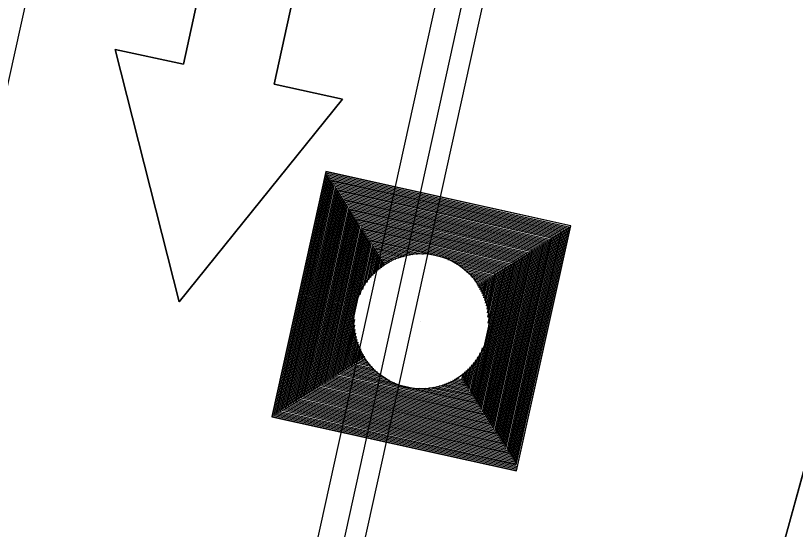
# Model space of a CAD drawing. Extents: x 14104283 to 14120882, y 8635219 to 8671666.
# Drawn here: x 14107662.59 to 14107683.55, y 8638450.59 to 8638464.38 of the extents above; entities that cross this region are included whole.
import ezdxf

# ---------------------------------------------------------------- set-up
doc = ezdxf.new("R2010")
doc.units = 0
for name, color, linetype in [('Cell', 7, 'Continuous'), ('Default', 7, 'Continuous'), ('dsnCellElements', 7, 'Continuous'), ('dsnNonPlotable', 7, 'Continuous'), ('dsnPaintExistingBrokenLaneLineWhite', 7, 'Continuous'), ('dsnPaintExistingDoubleCenterYellow', 7, 'Continuous'), ('dsnStdLabel', 7, 'Continuous'), ('dsnTapeExistingChannelizingLaneYellow', 7, 'Continuous')]:
    doc.layers.add(name, color=color, linetype=linetype)

msp = doc.modelspace()

# ---------------------------------------------------------------- linework, layer by layer
at = {"layer": 'Cell'}
msp.add_lwpolyline([(14107668.97, 8638471.621), (14107671.412, 8638471.089), (14107669.547, 8638462.54), (14107671.379, 8638462.14), (14107666.993, 8638456.7), (14107665.272, 8638463.472), (14107667.104, 8638463.073)], close=True, dxfattribs=at)
msp.add_lwpolyline([(14107667.104, 8638463.073), (14107665.272, 8638463.472), (14107666.993, 8638456.7), (14107671.379, 8638462.14), (14107669.547, 8638462.54), (14107671.412, 8638471.089), (14107668.97, 8638471.621), (14107667.104, 8638463.073)], dxfattribs=at)
at = {"layer": 'Default'}
msp.add_line((14107707.571, 8638617.247), (14107624.545, 8638241.306), dxfattribs=at)
for points in [[(14107649.225, 8638236.009), (14107625.784, 8638241.158), (14107690.68, 8638477.29), (14107720.435, 8638614.092), (14107731.396, 8638611.426)], [(14107392.916, 8637186.73), (14107369.481, 8637191.905), (14107655.088, 8638485.136), (14107678.523, 8638479.961)]]:
    msp.add_lwpolyline(points, close=True, dxfattribs=at)
at = {"layer": 'dsnCellElements'}
msp.add_circle((14107673.497, 8638456.175), 1.815, dxfattribs=at)
at = {"layer": 'dsnNonPlotable'}
msp.add_line((14107673.475, 8638456.18), (14107673.474, 8638456.176), dxfattribs=at)
at = {"layer": 'dsnPaintExistingBrokenLaneLineWhite'}
msp.add_line((14107381.198, 8637189.318), (14107721.794, 8638731.536), dxfattribs=at)
at = {"layer": 'dsnPaintExistingDoubleCenterYellow'}
msp.add_line((14107435.782, 8637377.61), (14107677.97, 8638480.082), dxfattribs=at)
at = {"layer": 'dsnStdLabel'}
for points in [[(14107676.06, 8638452.159), (14107677.513, 8638458.738), (14107670.933, 8638460.192), (14107669.48, 8638453.612), (14107676.06, 8638452.159)], [(14107676.056, 8638452.16), (14107677.509, 8638458.736), (14107670.936, 8638460.187), (14107669.485, 8638453.615), (14107676.061, 8638452.162)], [(14107676.053, 8638452.16), (14107677.504, 8638458.733), (14107670.939, 8638460.183), (14107669.489, 8638453.618), (14107676.061, 8638452.166)], [(14107676.05, 8638452.317), (14107677.461, 8638458.705), (14107670.967, 8638460.14), (14107669.532, 8638453.645), (14107676.069, 8638452.201)], [(14107676.023, 8638452.36), (14107677.418, 8638458.678), (14107670.994, 8638460.096), (14107669.576, 8638453.673), (14107676.077, 8638452.237)], [(14107675.995, 8638452.404), (14107677.375, 8638458.65), (14107671.022, 8638460.053), (14107669.619, 8638453.7), (14107676.085, 8638452.272)], [(14107675.967, 8638452.447), (14107677.331, 8638458.622), (14107671.049, 8638460.01), (14107669.662, 8638453.728), (14107676.05, 8638452.317)], [(14107675.94, 8638452.49), (14107677.288, 8638458.595), (14107671.077, 8638459.967), (14107669.705, 8638453.756), (14107676.023, 8638452.36)], [(14107675.912, 8638452.533), (14107677.245, 8638458.567), (14107671.105, 8638459.923), (14107669.749, 8638453.783), (14107675.995, 8638452.404)], [(14107675.885, 8638452.577), (14107677.202, 8638458.54), (14107671.132, 8638459.88), (14107669.792, 8638453.811), (14107675.967, 8638452.447)], [(14107675.857, 8638452.62), (14107677.158, 8638458.512), (14107671.16, 8638459.837), (14107669.835, 8638453.838), (14107675.94, 8638452.49)], [(14107675.829, 8638452.663), (14107677.115, 8638458.484), (14107671.188, 8638459.794), (14107669.878, 8638453.866), (14107675.912, 8638452.533)], [(14107675.802, 8638452.707), (14107677.072, 8638458.457), (14107671.215, 8638459.75), (14107669.922, 8638453.894), (14107675.885, 8638452.577)], [(14107675.774, 8638452.75), (14107677.028, 8638458.429), (14107671.243, 8638459.707), (14107669.965, 8638453.921), (14107675.857, 8638452.62)], [(14107675.746, 8638452.793), (14107676.985, 8638458.402), (14107671.27, 8638459.664), (14107670.008, 8638453.949), (14107675.829, 8638452.663)], [(14107675.719, 8638452.836), (14107676.942, 8638458.374), (14107671.298, 8638459.62), (14107670.052, 8638453.977), (14107675.802, 8638452.707)], [(14107675.691, 8638452.88), (14107676.899, 8638458.346), (14107671.326, 8638459.577), (14107670.095, 8638454.004), (14107675.774, 8638452.75)], [(14107675.664, 8638452.923), (14107676.855, 8638458.319), (14107671.353, 8638459.534), (14107670.138, 8638454.032), (14107675.746, 8638452.793)], [(14107675.636, 8638452.966), (14107676.812, 8638458.291), (14107671.381, 8638459.491), (14107670.181, 8638454.059), (14107675.719, 8638452.836)], [(14107675.608, 8638453.01), (14107676.769, 8638458.263), (14107671.408, 8638459.447), (14107670.225, 8638454.087), (14107675.691, 8638452.88)], [(14107675.581, 8638453.053), (14107676.725, 8638458.236), (14107671.436, 8638459.404), (14107670.268, 8638454.115), (14107675.664, 8638452.923)], [(14107675.553, 8638453.096), (14107676.682, 8638458.208), (14107671.464, 8638459.361), (14107670.311, 8638454.142), (14107675.636, 8638452.966)], [(14107675.526, 8638453.139), (14107676.639, 8638458.181), (14107671.491, 8638459.317), (14107670.354, 8638454.17), (14107675.608, 8638453.01)], [(14107675.498, 8638453.183), (14107676.596, 8638458.153), (14107671.519, 8638459.274), (14107670.398, 8638454.197), (14107675.581, 8638453.053)], [(14107675.47, 8638453.226), (14107676.552, 8638458.125), (14107671.547, 8638459.231), (14107670.441, 8638454.225), (14107675.553, 8638453.096)], [(14107675.443, 8638453.269), (14107676.509, 8638458.098), (14107671.574, 8638459.188), (14107670.484, 8638454.253), (14107675.526, 8638453.139)], [(14107675.415, 8638453.312), (14107676.466, 8638458.07), (14107671.602, 8638459.144), (14107670.528, 8638454.28), (14107675.498, 8638453.183)], [(14107675.387, 8638453.356), (14107676.423, 8638458.043), (14107671.629, 8638459.101), (14107670.571, 8638454.308), (14107675.47, 8638453.226)], [(14107675.36, 8638453.399), (14107676.379, 8638458.015), (14107671.657, 8638459.058), (14107670.614, 8638454.336), (14107675.443, 8638453.269)], [(14107675.332, 8638453.442), (14107676.336, 8638457.987), (14107671.685, 8638459.015), (14107670.657, 8638454.363), (14107675.415, 8638453.312)], [(14107675.305, 8638453.486), (14107676.293, 8638457.96), (14107671.712, 8638458.971), (14107670.701, 8638454.391), (14107675.387, 8638453.356)], [(14107675.277, 8638453.529), (14107676.249, 8638457.932), (14107671.74, 8638458.928), (14107670.744, 8638454.418), (14107675.36, 8638453.399)], [(14107675.249, 8638453.572), (14107676.206, 8638457.904), (14107671.768, 8638458.885), (14107670.787, 8638454.446), (14107675.332, 8638453.442)], [(14107675.222, 8638453.615), (14107676.163, 8638457.877), (14107671.795, 8638458.841), (14107670.83, 8638454.474), (14107675.305, 8638453.486)], [(14107675.194, 8638453.659), (14107676.12, 8638457.849), (14107671.823, 8638458.798), (14107670.874, 8638454.501), (14107675.277, 8638453.529)], [(14107675.167, 8638453.702), (14107676.076, 8638457.822), (14107671.85, 8638458.755), (14107670.917, 8638454.529), (14107675.249, 8638453.572)], [(14107675.139, 8638453.745), (14107676.033, 8638457.794), (14107671.878, 8638458.712), (14107670.96, 8638454.557), (14107675.222, 8638453.615)], [(14107675.111, 8638453.788), (14107675.99, 8638457.766), (14107671.906, 8638458.668), (14107671.004, 8638454.584), (14107675.194, 8638453.659)], [(14107675.084, 8638453.832), (14107675.947, 8638457.739), (14107671.933, 8638458.625), (14107671.047, 8638454.612), (14107675.167, 8638453.702)], [(14107675.056, 8638453.875), (14107675.903, 8638457.711), (14107671.961, 8638458.582), (14107671.09, 8638454.639), (14107675.139, 8638453.745)], [(14107675.028, 8638453.918), (14107675.86, 8638457.683), (14107671.988, 8638458.539), (14107671.133, 8638454.667), (14107675.111, 8638453.788)], [(14107675.001, 8638453.962), (14107675.817, 8638457.656), (14107672.016, 8638458.495), (14107671.177, 8638454.695), (14107675.084, 8638453.832)], [(14107674.973, 8638454.005), (14107675.773, 8638457.628), (14107672.044, 8638458.452), (14107671.22, 8638454.722), (14107675.056, 8638453.875)], [(14107674.946, 8638454.048), (14107675.73, 8638457.601), (14107672.071, 8638458.409), (14107671.263, 8638454.75), (14107675.028, 8638453.918)], [(14107674.918, 8638454.091), (14107675.687, 8638457.573), (14107672.099, 8638458.365), (14107671.306, 8638454.777), (14107675.001, 8638453.962)], [(14107674.89, 8638454.135), (14107675.644, 8638457.545), (14107672.127, 8638458.322), (14107671.35, 8638454.805), (14107674.973, 8638454.005)], [(14107673.546, 8638457.971), (14107672.154, 8638458.279), (14107671.847, 8638456.887)], [(14107673.39, 8638457.969), (14107672.182, 8638458.236), (14107671.915, 8638457.028)], [(14107673.271, 8638457.958), (14107672.209, 8638458.192), (14107671.975, 8638457.131)], [(14107673.172, 8638457.943), (14107672.237, 8638458.149), (14107672.03, 8638457.214)], [(14107673.086, 8638457.924), (14107672.265, 8638458.106), (14107672.083, 8638457.285)], [(14107673.008, 8638457.904), (14107672.292, 8638458.063), (14107672.134, 8638457.347)], [(14107672.937, 8638457.883), (14107672.32, 8638458.019), (14107672.183, 8638457.402)], [(14107672.872, 8638457.86), (14107672.347, 8638457.976), (14107672.232, 8638457.451)], [(14107672.812, 8638457.836), (14107672.375, 8638457.933), (14107672.279, 8638457.496)], [(14107672.755, 8638457.812), (14107672.403, 8638457.889), (14107672.325, 8638457.537)], [(14107672.701, 8638457.786), (14107672.43, 8638457.846), (14107672.371, 8638457.575)], [(14107675.293, 8638456.125), (14107675.6, 8638457.518), (14107674.208, 8638457.825)], [(14107672.65, 8638457.76), (14107672.458, 8638457.803), (14107672.415, 8638457.61)], [(14107672.602, 8638457.734), (14107672.486, 8638457.76), (14107672.46, 8638457.643)], [(14107672.557, 8638457.707), (14107672.513, 8638457.716), (14107672.504, 8638457.673)], [(14107675.29, 8638456.282), (14107675.557, 8638457.49), (14107674.349, 8638457.757)], [(14107675.279, 8638456.401), (14107675.514, 8638457.463), (14107674.452, 8638457.697)], [(14107675.264, 8638456.5), (14107675.471, 8638457.435), (14107674.535, 8638457.641)], [(14107675.246, 8638456.586), (14107675.427, 8638457.407), (14107674.606, 8638457.589)], [(14107675.226, 8638456.664), (14107675.384, 8638457.38), (14107674.668, 8638457.538)], [(14107675.204, 8638456.734), (14107675.341, 8638457.352), (14107674.723, 8638457.488)], [(14107675.182, 8638456.8), (14107675.297, 8638457.324), (14107674.773, 8638457.44)], [(14107675.158, 8638456.86), (14107675.254, 8638457.297), (14107674.818, 8638457.393)], [(14107675.133, 8638456.917), (14107675.211, 8638457.269), (14107674.859, 8638457.347)], [(14107675.108, 8638456.971), (14107675.168, 8638457.242), (14107674.897, 8638457.301)], [(14107675.082, 8638457.021), (14107675.124, 8638457.214), (14107674.932, 8638457.257)], [(14107675.055, 8638457.069), (14107675.081, 8638457.186), (14107674.964, 8638457.212)], [(14107675.028, 8638457.115), (14107675.038, 8638457.159), (14107674.994, 8638457.168)], [(14107671.701, 8638456.225), (14107671.393, 8638454.833), (14107672.785, 8638454.525)], [(14107671.703, 8638456.068), (14107671.436, 8638454.86), (14107672.644, 8638454.594)], [(14107671.714, 8638455.95), (14107671.48, 8638454.888), (14107672.541, 8638454.653)], [(14107671.729, 8638455.851), (14107671.523, 8638454.916), (14107672.458, 8638454.709)], [(14107671.747, 8638455.764), (14107671.566, 8638454.943), (14107672.387, 8638454.762)], [(14107671.768, 8638455.687), (14107671.609, 8638454.971), (14107672.325, 8638454.813)], [(14107671.789, 8638455.616), (14107671.653, 8638454.998), (14107672.27, 8638454.862)], [(14107671.812, 8638455.551), (14107671.696, 8638455.026), (14107672.221, 8638454.91)], [(14107671.836, 8638455.49), (14107671.739, 8638455.054), (14107672.176, 8638454.957)], [(14107671.86, 8638455.433), (14107671.782, 8638455.081), (14107672.134, 8638455.004)], [(14107671.886, 8638455.38), (14107671.826, 8638455.109), (14107672.097, 8638455.049)], [(14107671.912, 8638455.329), (14107671.869, 8638455.136), (14107672.062, 8638455.094)], [(14107674.835, 8638454.221), (14107675.078, 8638455.323)], [(14107674.863, 8638454.178), (14107675.147, 8638455.464)], [(14107671.938, 8638455.281), (14107671.912, 8638455.164), (14107672.029, 8638455.138)], [(14107671.965, 8638455.235), (14107671.956, 8638455.192), (14107671.999, 8638455.182)], [(14107674.78, 8638454.308), (14107674.963, 8638455.137)], [(14107674.807, 8638454.264), (14107675.018, 8638455.22)], [(14107674.669, 8638454.481), (14107674.762, 8638454.899)], [(14107674.697, 8638454.438), (14107674.81, 8638454.949)], [(14107674.725, 8638454.394), (14107674.859, 8638455.004)], [(14107674.752, 8638454.351), (14107674.91, 8638455.066)], [(14107674.587, 8638454.611), (14107674.623, 8638454.775)], [(14107674.614, 8638454.567), (14107674.668, 8638454.813)], [(14107674.642, 8638454.524), (14107674.715, 8638454.854)], [(14107674.056, 8638454.468), (14107674.78, 8638454.308)], [(14107674.121, 8638454.49), (14107674.752, 8638454.351)], [(14107674.182, 8638454.514), (14107674.725, 8638454.394)], [(14107674.239, 8638454.539), (14107674.697, 8638454.438)], [(14107674.292, 8638454.564), (14107674.669, 8638454.481)], [(14107674.343, 8638454.59), (14107674.642, 8638454.524)], [(14107674.391, 8638454.617), (14107674.614, 8638454.567)], [(14107674.437, 8638454.644), (14107674.587, 8638454.611)], [(14107673.447, 8638454.379), (14107674.946, 8638454.048)], [(14107673.604, 8638454.382), (14107674.918, 8638454.091)], [(14107673.722, 8638454.393), (14107674.89, 8638454.135)], [(14107673.821, 8638454.408), (14107674.863, 8638454.178)], [(14107673.908, 8638454.426), (14107674.835, 8638454.221)], [(14107673.985, 8638454.446), (14107674.807, 8638454.264)]]:
    msp.add_lwpolyline(points, dxfattribs=at)
at = {"layer": 'dsnTapeExistingChannelizingLaneYellow'}
msp.add_line((14107690.68, 8638477.29), (14107625.689, 8638240.725), dxfattribs=at)

doc.saveas('drawing.dxf')
